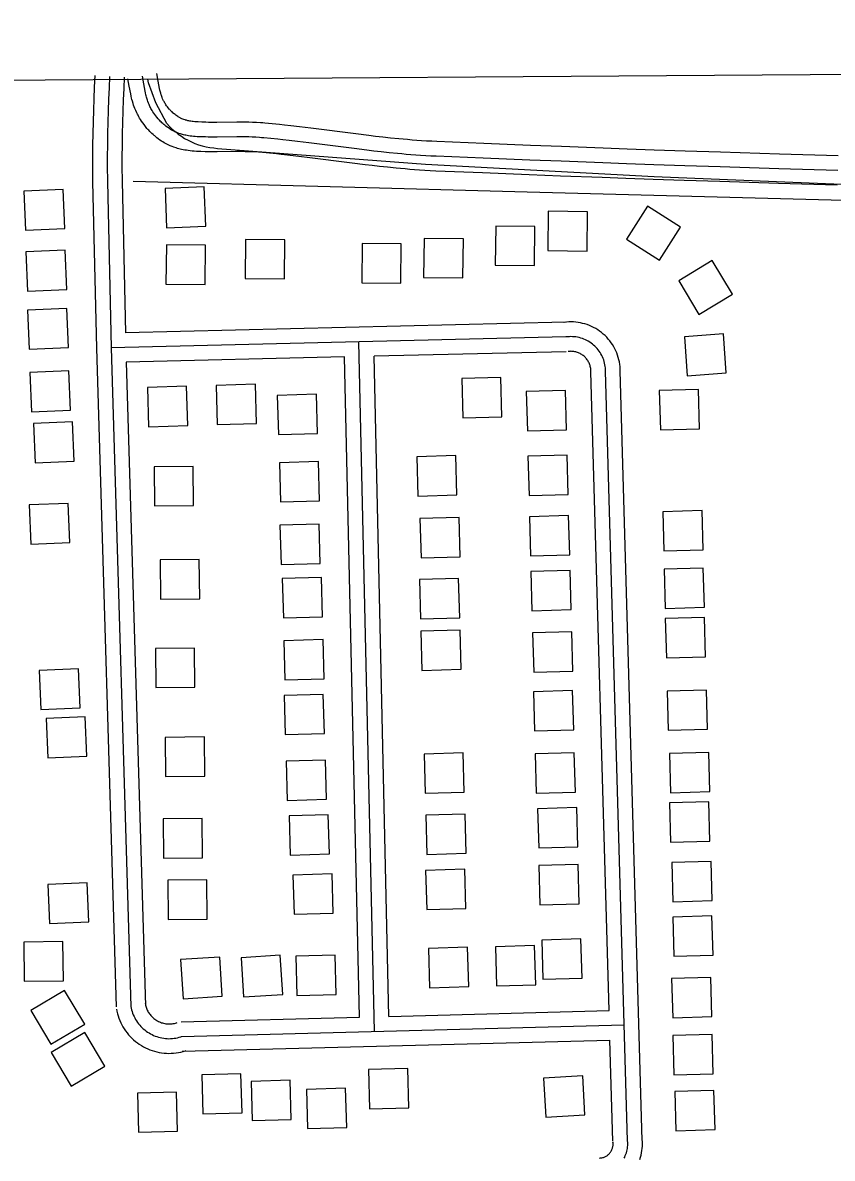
# Model space of a CAD drawing. Extents: x 3508733 to 3546731, y 546897 to 572481.
# Drawn here: x 3521050 to 3521876, y 569435 to 570594 of the extents above; entities that cross this region are included whole.
import ezdxf

# ---------------------------------------------------------------- set-up
doc = ezdxf.new("R2010")
doc.units = 0
for name, color, linetype in [('V-BLDG-OTLN', 7, 'Continuous'), ('V-DTCH-CNTR', 7, 'Continuous'), ('V-GRID-FRAM', 7, 'Continuous'), ('V-ROAD-CNTR', 7, 'Continuous'), ('V-TOPO-SHOR', 7, 'Continuous')]:
    doc.layers.add(name, color=color, linetype=linetype)

msp = doc.modelspace()

# ---------------------------------------------------------------- linework, layer by layer
at = {"layer": 'V-BLDG-OTLN'}
for points in [[(3521092.7, 570383.8), (3521091, 570423.8), (3521051, 570422.1), (3521052.7, 570382.1)], [(3521195.1, 570424.7), (3521196.7, 570384.7), (3521236.7, 570386.4), (3521235, 570426.4)], [(3521585.6, 570361.4), (3521625.6, 570360.9), (3521626.1, 570400.9), (3521586.1, 570401.4)], [(3521665.7, 570373), (3521699.4, 570351.5), (3521720.9, 570385.2), (3521687.2, 570406.7)], [(3521531.9, 570346.5), (3521571.9, 570346), (3521572.4, 570386), (3521532.4, 570386.4)], [(3521458.9, 570333.8), (3521498.9, 570333.4), (3521499.4, 570373.4), (3521459.4, 570373.8)], [(3521196, 570327.1), (3521236, 570326.7), (3521236.4, 570366.7), (3521196.4, 570367.1)], [(3521276.8, 570332.8), (3521316.8, 570332.4), (3521317.2, 570372.4), (3521277.2, 570372.8)], [(3521395.7, 570328.6), (3521435.7, 570328.1), (3521436.1, 570368.1), (3521396.1, 570368.6)], [(3521094.8, 570321.7), (3521093.1, 570361.6), (3521053.1, 570359.9), (3521054.8, 570320)], [(3521719.1, 570330.4), (3521739.8, 570296.2), (3521774, 570317), (3521753.2, 570351.2)], [(3521096.5, 570262.5), (3521094.8, 570302.4), (3521054.9, 570300.7), (3521056.6, 570260.8)], [(3521724.9, 570273.4), (3521727.8, 570233.5), (3521767.7, 570236.5), (3521764.8, 570276.4)], [(3521098.7, 570198.6), (3521097, 570238.6), (3521057, 570236.9), (3521058.7, 570197)], [(3521217, 570222.9), (3521177.1, 570221.7), (3521178.2, 570181.7), (3521218.2, 570182.9)], [(3521287.2, 570225), (3521247.2, 570223.8), (3521248.4, 570183.8), (3521288.4, 570185)], [(3521537.6, 570231.9), (3521497.7, 570230.7), (3521498.8, 570190.7), (3521538.8, 570191.9)], [(3521350.7, 570174.8), (3521349.6, 570214.8), (3521309.6, 570213.6), (3521310.7, 570173.7)], [(3521604.7, 570178.6), (3521603.6, 570218.6), (3521563.6, 570217.5), (3521564.7, 570177.5)], [(3521740.4, 570179.6), (3521739.3, 570219.6), (3521699.3, 570218.5), (3521700.4, 570178.5)], [(3521102.4, 570146.5), (3521100.7, 570186.5), (3521060.7, 570184.8), (3521062.4, 570144.8)], [(3521352.7, 570106.1), (3521351.6, 570146.1), (3521311.7, 570145), (3521312.8, 570105)], [(3521451.8, 570151), (3521453, 570111), (3521492.9, 570112.2), (3521491.8, 570152.2)], [(3521606.4, 570112.6), (3521605.3, 570152.6), (3521565.3, 570151.5), (3521566.4, 570111.5)], [(3521183.8, 570140.9), (3521184.2, 570100.9), (3521224.2, 570101.2), (3521223.8, 570141.2)], [(3521098, 570063.6), (3521096.3, 570103.5), (3521056.4, 570101.9), (3521058.1, 570061.9)], [(3521744.1, 570056.1), (3521742.9, 570096.1), (3521703, 570095), (3521704.1, 570055)], [(3521455.1, 570087.9), (3521456.3, 570047.9), (3521496.3, 570049.1), (3521495.1, 570089.1)], [(3521608, 570051), (3521606.8, 570091), (3521566.9, 570089.8), (3521568, 570049.9)], [(3521353.4, 570042.2), (3521352.3, 570082.2), (3521312.3, 570081.1), (3521313.4, 570041.1)], [(3521190, 570045.8), (3521190.4, 570005.8), (3521230.4, 570006.2), (3521230, 570046.2)], [(3521745.3, 569997.5), (3521744.2, 570037.5), (3521704.2, 570036.4), (3521705.3, 569996.4)], [(3521355.8, 569987.9), (3521354.6, 570027.9), (3521314.7, 570026.8), (3521315.8, 569986.8)], [(3521454.5, 570025.7), (3521455.7, 569985.7), (3521495.7, 569986.9), (3521494.5, 570026.9)], [(3521609.4, 569995.2), (3521608.3, 570035.1), (3521568.3, 570034), (3521569.4, 569994)], [(3521746.4, 569947.1), (3521745.3, 569987.1), (3521705.4, 569986), (3521706.5, 569946)], [(3521456.1, 569973.1), (3521457.2, 569933.1), (3521497.2, 569934.3), (3521496, 569974.3)], [(3521611.2, 569932.5), (3521610.1, 569972.5), (3521570.1, 569971.4), (3521571.2, 569931.4)], [(3521357.4, 569924.5), (3521356.3, 569964.5), (3521316.3, 569963.4), (3521317.4, 569923.4)], [(3521185.2, 569955.6), (3521185.6, 569915.6), (3521225.6, 569915.9), (3521225.2, 569955.9)], [(3521108.4, 569894.8), (3521106.7, 569934.8), (3521066.7, 569933.1), (3521068.4, 569893.1)], [(3521612, 569872.6), (3521610.9, 569912.6), (3521570.9, 569911.4), (3521572, 569871.5)], [(3521748.5, 569873.1), (3521747.4, 569913.1), (3521707.4, 569912), (3521708.5, 569872)], [(3521357.6, 569868.7), (3521356.5, 569908.7), (3521316.5, 569907.6), (3521317.6, 569867.6)], [(3521115.4, 569845.7), (3521113.7, 569885.7), (3521073.8, 569884), (3521075.5, 569844)], [(3521195.2, 569864.8), (3521195.5, 569824.8), (3521235.5, 569825.2), (3521235.2, 569865.2)], [(3521359.8, 569801.7), (3521358.7, 569841.7), (3521318.7, 569840.6), (3521319.8, 569800.6)], [(3521459.3, 569847.8), (3521460.5, 569807.8), (3521500.4, 569809), (3521499.3, 569849)], [(3521613.7, 569809), (3521612.5, 569849), (3521572.6, 569847.9), (3521573.7, 569807.9)], [(3521750.8, 569809.5), (3521749.7, 569849.5), (3521709.8, 569848.3), (3521710.9, 569808.4)], [(3521750.9, 569759), (3521749.8, 569799), (3521709.8, 569797.9), (3521710.9, 569757.9)], [(3521362.7, 569745.9), (3521361.6, 569785.9), (3521321.6, 569784.8), (3521322.7, 569744.8)], [(3521461.1, 569785.5), (3521462.3, 569745.5), (3521502.3, 569746.7), (3521501.1, 569786.6)], [(3521616.3, 569753.2), (3521615.2, 569793.2), (3521575.2, 569792.1), (3521576.3, 569752.1)], [(3521193, 569781.7), (3521193.4, 569741.7), (3521233.4, 569742), (3521233, 569782)], [(3521753.2, 569698.3), (3521752.1, 569738.3), (3521712.1, 569737.2), (3521713.2, 569697.2)], [(3521366.6, 569685.6), (3521365.5, 569725.6), (3521325.5, 569724.4), (3521326.7, 569684.5)], [(3521460.8, 569729.1), (3521462, 569689.1), (3521502, 569690.3), (3521500.8, 569730.3)], [(3521617.5, 569695.2), (3521616.4, 569735.2), (3521576.4, 569734.1), (3521577.5, 569694.1)], [(3521117.2, 569676.6), (3521115.5, 569716.6), (3521075.5, 569714.9), (3521077.2, 569674.9)], [(3521197.8, 569719.1), (3521198.1, 569679.1), (3521238.1, 569679.5), (3521237.8, 569719.5)], [(3521754.1, 569642.7), (3521753, 569682.7), (3521713, 569681.6), (3521714.1, 569641.6)], [(3521050.9, 569656), (3521051.4, 569616), (3521091.4, 569616.5), (3521090.9, 569656.5)], [(3521620.5, 569619.2), (3521619.4, 569659.2), (3521579.4, 569658.1), (3521580.5, 569618.1)], [(3521463.7, 569649.5), (3521464.9, 569609.5), (3521504.9, 569610.7), (3521503.7, 569650.7)], [(3521532.1, 569651.3), (3521533.3, 569611.3), (3521573.3, 569612.5), (3521572.1, 569652.5)], [(3521210.9, 569638.1), (3521213.6, 569598.2), (3521253.5, 569600.9), (3521250.8, 569640.8)], [(3521272.6, 569640), (3521275.2, 569600.1), (3521315.1, 569602.7), (3521312.5, 569642.6)], [(3521369.6, 569602.6), (3521368.5, 569642.6), (3521328.5, 569641.5), (3521329.6, 569601.5)], [(3521753, 569580), (3521751.9, 569620), (3521711.9, 569618.9), (3521713.1, 569578.9)], [(3521058.2, 569586.2), (3521078.7, 569551.8), (3521113.1, 569572.4), (3521092.5, 569606.7)], [(3521078.9, 569543.3), (3521099.4, 569509), (3521133.8, 569529.5), (3521113.2, 569563.8)], [(3521754.2, 569521.8), (3521753.1, 569561.8), (3521713.1, 569560.6), (3521714.2, 569520.7)], [(3521272.5, 569521.8), (3521232.5, 569520.7), (3521233.7, 569480.7), (3521273.7, 569481.9)], [(3521442.6, 569527.1), (3521402.6, 569525.9), (3521403.8, 569486), (3521443.8, 569487.1)], [(3521623.5, 569479.7), (3521621.2, 569519.6), (3521581.3, 569517.3), (3521583.6, 569477.4)], [(3521322.8, 569515.1), (3521282.8, 569513.9), (3521284, 569473.9), (3521323.9, 569475.1)], [(3521379.3, 569507), (3521339.4, 569505.8), (3521340.5, 569465.9), (3521380.5, 569467)], [(3521756.2, 569464.7), (3521755.1, 569504.7), (3521715.1, 569503.6), (3521716.2, 569463.6)], [(3521206.8, 569503.1), (3521166.8, 569502), (3521168, 569462), (3521207.9, 569463.2)]]:
    msp.add_lwpolyline(points, close=True, dxfattribs=at)
at = {"layer": 'V-DTCH-CNTR'}
for points in [[(3521197, 570490.9), (3521185.6, 570512.1), (3521178.1, 570532.5), (3521177.6, 570536.1)], [(3521197, 570490.9), (3521199.6, 570488), (3521202.4, 570485.3), (3521205.4, 570482.7), (3521208.5, 570480.2), (3521211.7, 570477.9), (3521215, 570475.8), (3521218.5, 570473.9), (3521222, 570472.2), (3521225.6, 570470.7), (3521229.3, 570469.3), (3521233.1, 570468.2), (3521236.9, 570467.2), (3521240.8, 570466.5), (3521244.7, 570466), (3521248.6, 570465.6)], [(3521248.6, 570465.6), (3521460.9, 570449.4), (3521694, 570436.8), (3521902.2, 570428.4), (3522107.5, 570421), (3522328.7, 570416.3), (3522601.6, 570411.2), (3522708.1, 570405.8)]]:
    msp.add_lwpolyline(points, dxfattribs=at)
at = {"layer": 'V-GRID-FRAM'}
msp.add_lwpolyline([(3512800, 570478.9), (3544431.3, 570695.1), (3544563.5, 552512.4), (3512916.4, 552296.1), (3512800, 570478.9)], dxfattribs=at)
at = {"layer": 'V-ROAD-CNTR'}
for points in [[(3521123.5, 570539.8), (3521122.9, 570528), (3521122.4, 570516.2), (3521122, 570504.4), (3521121.6, 570492.6), (3521121.4, 570480.8), (3521121.2, 570469), (3521121.1, 570457.2), (3521121.1, 570445.4), (3521121.2, 570433.6), (3521121.2, 570431.7)], [(3521138.4, 570539), (3521137.9, 570527.4), (3521137.4, 570515.7), (3521137, 570504), (3521136.6, 570492.3), (3521136.4, 570480.6), (3521136.2, 570468.9), (3521136.1, 570457.2), (3521136.1, 570445.5), (3521136.2, 570433.8), (3521136.2, 570431.8)], [(3521153.4, 570538.3), (3521152.9, 570526.7), (3521152.4, 570515.1), (3521152, 570503.5), (3521151.6, 570491.9), (3521151.4, 570480.3), (3521151.2, 570468.7), (3521151.1, 570457.1), (3521151.1, 570445.5), (3521151.2, 570433.9), (3521151.2, 570432)], [(3521183.9, 570478.8), (3521182.8, 570479.8), (3521181.6, 570480.8), (3521180.5, 570481.9), (3521179.5, 570482.9), (3521178.5, 570484), (3521177.6, 570485), (3521176.6, 570486), (3521175, 570487.9), (3521173.6, 570489.8), (3521172.3, 570491.6), (3521171.1, 570493.3), (3521170, 570494.9), (3521169.1, 570496.5), (3521168.2, 570497.9), (3521167.5, 570499.3), (3521166.8, 570500.6), (3521166.2, 570501.9), (3521165.1, 570504.2), (3521164.3, 570506.2), (3521163.6, 570508.1), (3521163, 570509.7), (3521162.5, 570511.2), (3521161.8, 570513.6), (3521161.2, 570515.4), (3521160.9, 570516.9), (3521160.4, 570519), (3521160, 570521.1), (3521158.6, 570528.9), (3521157.2, 570536.6)], [(3521193.9, 570490), (3521192.9, 570490.9), (3521191.9, 570491.8), (3521191, 570492.6), (3521190.2, 570493.4), (3521189.4, 570494.3), (3521188.7, 570495.1), (3521188, 570495.8), (3521186.7, 570497.4), (3521185.5, 570498.9), (3521184.5, 570500.3), (3521183.6, 570501.6), (3521182.7, 570502.9), (3521182, 570504.1), (3521181.3, 570505.3), (3521180.7, 570506.4), (3521180.2, 570507.4), (3521179.7, 570508.4), (3521178.9, 570510.2), (3521178.2, 570511.8), (3521177.6, 570513.3), (3521177.2, 570514.6), (3521176.8, 570515.7), (3521176.2, 570517.7), (3521175.8, 570519.2), (3521175.5, 570520.3), (3521175.1, 570522.1), (3521174.8, 570523.8), (3521173.4, 570531.5), (3521172, 570539.3)], [(3521203.8, 570501.3), (3521202.9, 570502), (3521202.2, 570502.7), (3521201.6, 570503.3), (3521200.9, 570503.9), (3521200.3, 570504.5), (3521199.8, 570505.1), (3521199.3, 570505.7), (3521198.3, 570506.9), (3521197.5, 570508), (3521196.7, 570509), (3521196, 570510), (3521195.4, 570510.9), (3521194.9, 570511.8), (3521194.4, 570512.6), (3521194, 570513.4), (3521193.6, 570514.2), (3521193.3, 570514.8), (3521192.6, 570516.2), (3521192.1, 570517.4), (3521191.7, 570518.5), (3521191.3, 570519.5), (3521191.1, 570520.2), (3521190.6, 570521.8), (3521190.3, 570523), (3521190.1, 570523.8), (3521189.8, 570525.1), (3521189.5, 570526.5), (3521188.2, 570534.2), (3521186.8, 570541.9)], [(3521881.8, 570458), (3521821.9, 570459.8), (3521761.9, 570461.7), (3521725.7, 570462.8), (3521694.1, 570463.9), (3521666.4, 570464.9), (3521642.2, 570465.8), (3521599.7, 570467.4), (3521567.9, 570468.6), (3521520.2, 570470.5), (3521472.5, 570472.5), (3521467.1, 570472.8), (3521461.9, 570473.1), (3521456.8, 570473.4), (3521451.9, 570473.7), (3521447.1, 570474.1), (3521442.5, 570474.5), (3521438, 570474.9), (3521433.7, 570475.3), (3521425.2, 570476.1), (3521417.3, 570477), (3521409.9, 570477.8), (3521402.9, 570478.6), (3521389.8, 570480.3), (3521343.7, 570486.2), (3521332.1, 570487.6), (3521323.3, 570488.6), (3521316.8, 570489.3), (3521311.8, 570489.9), (3521304.4, 570490.6), (3521297, 570491.3), (3521294.7, 570491.5), (3521292.5, 570491.7), (3521288.3, 570491.9), (3521284.4, 570492.1), (3521280.7, 570492.2), (3521277.3, 570492.2), (3521274.1, 570492.3), (3521268.2, 570492.3), (3521248, 570492.1), (3521243.1, 570492.1), (3521239.4, 570492.1), (3521236.8, 570492.2), (3521232.7, 570492.3), (3521228.7, 570492.5), (3521227, 570492.6), (3521225.4, 570492.7), (3521223.9, 570492.9), (3521222.6, 570493), (3521221.4, 570493.2), (3521220.3, 570493.4), (3521219.3, 570493.6), (3521218.4, 570493.8), (3521217.6, 570494), (3521216.8, 570494.2), (3521216.1, 570494.4), (3521215.5, 570494.6), (3521214.2, 570495), (3521213.2, 570495.4), (3521212.3, 570495.7), (3521211.5, 570496.1), (3521210.9, 570496.4), (3521210.4, 570496.7), (3521209.3, 570497.3), (3521208.5, 570497.7), (3521208, 570498.1), (3521207.1, 570498.7), (3521206.2, 570499.3), (3521205.3, 570500), (3521204.5, 570500.7), (3521203.5, 570501.5)], [(3521881.4, 570443), (3521821.4, 570444.8), (3521761.5, 570446.7), (3521725.2, 570447.8), (3521693.6, 570448.9), (3521665.8, 570449.9), (3521641.6, 570450.8), (3521599.2, 570452.4), (3521567.3, 570453.6), (3521519.6, 570455.5), (3521471.8, 570457.5), (3521466.3, 570457.8), (3521461, 570458.1), (3521455.8, 570458.4), (3521450.8, 570458.8), (3521445.9, 570459.1), (3521441.2, 570459.5), (3521436.6, 570459.9), (3521432.2, 570460.3), (3521423.7, 570461.2), (3521415.7, 570462.1), (3521408.2, 570462.9), (3521401.1, 570463.7), (3521387.9, 570465.4), (3521341.8, 570471.3), (3521330.3, 570472.7), (3521321.7, 570473.7), (3521315.2, 570474.4), (3521310.3, 570474.9), (3521303, 570475.7), (3521295.7, 570476.4), (3521293.6, 570476.5), (3521291.5, 570476.7), (3521287.6, 570476.9), (3521283.8, 570477.1), (3521280.4, 570477.2), (3521277.1, 570477.2), (3521274, 570477.3), (3521268.2, 570477.3), (3521248.1, 570477.1), (3521243, 570477.1), (3521239.2, 570477.1), (3521236.4, 570477.2), (3521232.1, 570477.3), (3521227.9, 570477.5), (3521225.9, 570477.6), (3521224, 570477.8), (3521222.3, 570478), (3521220.6, 570478.2), (3521219.1, 570478.4), (3521217.7, 570478.6), (3521216.4, 570478.9), (3521215.1, 570479.2), (3521214, 570479.4), (3521212.9, 570479.7), (3521211.9, 570480), (3521211, 570480.3), (3521209.2, 570480.9), (3521207.7, 570481.4), (3521206.4, 570482), (3521205.2, 570482.5), (3521204.2, 570483), (3521203.3, 570483.4), (3521201.8, 570484.3), (3521200.6, 570485), (3521199.8, 570485.5), (3521198.5, 570486.4), (3521197.2, 570487.3), (3521196, 570488.2), (3521194.9, 570489.1), (3521193.9, 570490)], [(3521880.9, 570428), (3521821, 570429.8), (3521761, 570431.7), (3521724.8, 570432.8), (3521693, 570433.9), (3521665.3, 570434.9), (3521641, 570435.8), (3521598.6, 570437.4), (3521566.7, 570438.6), (3521519, 570440.5), (3521471.2, 570442.5), (3521465.6, 570442.8), (3521460.1, 570443.1), (3521454.8, 570443.4), (3521449.7, 570443.8), (3521444.7, 570444.2), (3521439.9, 570444.6), (3521435.3, 570445), (3521430.8, 570445.4), (3521422.1, 570446.3), (3521414, 570447.1), (3521406.4, 570448), (3521399.3, 570448.8), (3521386.1, 570450.5), (3521340, 570456.4), (3521328.5, 570457.8), (3521320, 570458.8), (3521313.5, 570459.5), (3521308.7, 570460), (3521301.5, 570460.8), (3521294.4, 570461.4), (3521292.4, 570461.6), (3521290.5, 570461.7), (3521286.8, 570461.9), (3521283.3, 570462.1), (3521280, 570462.2), (3521276.9, 570462.2), (3521273.9, 570462.3), (3521268.3, 570462.3), (3521248.1, 570462.1), (3521242.9, 570462.1), (3521239, 570462.1), (3521236, 570462.2), (3521231.5, 570462.3), (3521227, 570462.5), (3521224.8, 570462.7), (3521222.6, 570462.9), (3521220.6, 570463.1), (3521218.6, 570463.3), (3521216.8, 570463.6), (3521215.1, 570463.9), (3521213.4, 570464.2), (3521211.9, 570464.5), (3521210.4, 570464.9), (3521209, 570465.2), (3521207.7, 570465.6), (3521206.4, 570466), (3521204.2, 570466.7), (3521202.2, 570467.5), (3521200.4, 570468.2), (3521198.9, 570468.9), (3521197.5, 570469.6), (3521196.3, 570470.2), (3521194.3, 570471.3), (3521192.7, 570472.2), (3521191.5, 570473), (3521189.9, 570474.1), (3521188.2, 570475.3), (3521186.7, 570476.4), (3521185.4, 570477.6), (3521184.2, 570478.6)], [(3521121.2, 570431.5), (3521125, 570261.7), (3521145.1, 569590)], [(3521136.2, 570431.8), (3521140, 570262.1), (3521160.1, 569590.4)], [(3521151.2, 570432.1), (3521154.7, 570277.5)], [(3521603.7, 570288.2), (3521154.7, 570277.5)], [(3521659.5, 570238.5), (3521659.4, 570240.6), (3521659.3, 570243), (3521659, 570245.3), (3521658.6, 570247.7), (3521658.1, 570250), (3521657.5, 570252.3), (3521656.7, 570254.6), (3521655.9, 570256.9), (3521655, 570259.1), (3521653.9, 570261.2), (3521652.8, 570263.3), (3521651.6, 570265.4), (3521650.2, 570267.4), (3521648.8, 570269.3), (3521647.3, 570271.1), (3521645.7, 570272.9), (3521644, 570274.6), (3521642.2, 570276.2), (3521640.4, 570277.8), (3521638.4, 570279.2), (3521636.5, 570280.5), (3521634.4, 570281.8), (3521632.3, 570282.9), (3521630.2, 570284), (3521628, 570284.9), (3521625.7, 570285.8), (3521623.4, 570286.5), (3521621.1, 570287.1), (3521618.8, 570287.6), (3521616.4, 570288), (3521614.1, 570288.3), (3521611.7, 570288.5), (3521609.3, 570288.6), (3521606.9, 570288.5), (3521604.5, 570288.4), (3521602.3, 570288.1), (3521602, 570288)], [(3521604.1, 570273.2), (3521140, 570262.1)], [(3521644.5, 570238.2), (3521644.4, 570239.9), (3521644.3, 570241.6), (3521644.1, 570243.2), (3521643.9, 570244.9), (3521643.5, 570246.5), (3521643.1, 570248.2), (3521642.6, 570249.8), (3521642, 570251.3), (3521641.3, 570252.9), (3521640.6, 570254.4), (3521639.8, 570255.9), (3521638.9, 570257.3), (3521638, 570258.7), (3521637, 570260), (3521635.9, 570261.3), (3521634.8, 570262.6), (3521633.6, 570263.8), (3521632.3, 570264.9), (3521631.1, 570266), (3521629.7, 570267), (3521628.3, 570267.9), (3521626.9, 570268.8), (3521625.4, 570269.6), (3521623.9, 570270.4), (3521622.4, 570271), (3521620.8, 570271.6), (3521619.2, 570272.1), (3521617.6, 570272.6), (3521615.9, 570272.9), (3521614.3, 570273.2), (3521612.6, 570273.4), (3521610.9, 570273.5), (3521609.2, 570273.6), (3521607.6, 570273.5), (3521605.9, 570273.4), (3521604.2, 570273.2), (3521604.1, 570273.2)], [(3521408.6, 569564.8), (3521392.9, 570268.2)], [(3521604.4, 570258.2), (3521408.3, 570253.5)], [(3521629.5, 570237.9), (3521629.4, 570239.2), (3521629.4, 570240.2), (3521629.3, 570241.1), (3521629.1, 570242.1), (3521628.9, 570243), (3521628.7, 570244), (3521628.4, 570244.9), (3521628, 570245.8), (3521627.7, 570246.7), (3521627.2, 570247.5), (3521626.8, 570248.4), (3521626.3, 570249.2), (3521625.7, 570250), (3521625.2, 570250.8), (3521624.5, 570251.5), (3521623.9, 570252.2), (3521623.2, 570252.9), (3521622.5, 570253.6), (3521621.8, 570254.2), (3521621, 570254.8), (3521620.2, 570255.3), (3521619.4, 570255.8), (3521618.5, 570256.3), (3521617.6, 570256.7), (3521616.8, 570257.1), (3521615.9, 570257.4), (3521614.9, 570257.7), (3521614, 570258), (3521613.1, 570258.2), (3521612.1, 570258.4), (3521611.2, 570258.5), (3521610.2, 570258.5), (3521609.2, 570258.6), (3521608.3, 570258.5), (3521607.3, 570258.5), (3521606.2, 570258.3), (3521606.2, 570258.3)], [(3521378.3, 570252.8), (3521155.5, 570247.5)], [(3521155.5, 570247.5), (3521175.1, 569590.9)], [(3521393.3, 569579.4), (3521378.3, 570252.8)], [(3521423.3, 569580.2), (3521408.3, 570253.5)], [(3521648.2, 569586.1), (3521629.5, 570237.8)], [(3521667, 569453.4), (3521644.5, 570238.2)], [(3521682, 569453.8), (3521659.5, 570238.6)], [(3521145.4, 569587.5), (3521145.8, 569585.4), (3521146.4, 569583), (3521147.1, 569580.7), (3521147.9, 569578.3), (3521148.8, 569576.1), (3521149.8, 569573.8), (3521150.9, 569571.6), (3521152.1, 569569.5), (3521153.4, 569567.4), (3521154.8, 569565.4), (3521156.3, 569563.4), (3521157.8, 569561.5), (3521159.5, 569559.7), (3521161.2, 569557.9), (3521163, 569556.3), (3521164.9, 569554.7), (3521166.8, 569553.2), (3521168.8, 569551.8), (3521170.9, 569550.5), (3521173, 569549.2), (3521175.2, 569548.1), (3521177.4, 569547.1), (3521179.7, 569546.1), (3521182, 569545.3), (3521184.4, 569544.6), (3521186.8, 569544), (3521189.2, 569543.5), (3521191.6, 569543.1), (3521194, 569542.8), (3521196.5, 569542.6), (3521198.9, 569542.5), (3521201.4, 569542.6), (3521203.8, 569542.7), (3521206.3, 569543), (3521208.7, 569543.3), (3521211.1, 569543.8), (3521213.5, 569544.4), (3521215.8, 569545.1), (3521216.7, 569545.4)], [(3521160.1, 569590.4), (3521160.5, 569588.7), (3521160.9, 569586.9), (3521161.4, 569585.2), (3521162, 569583.5), (3521162.6, 569581.9), (3521163.4, 569580.2), (3521164.2, 569578.7), (3521165, 569577.1), (3521166, 569575.6), (3521167, 569574.1), (3521168, 569572.7), (3521169.2, 569571.3), (3521170.4, 569570), (3521171.6, 569568.7), (3521172.9, 569567.5), (3521174.3, 569566.4), (3521175.7, 569565.3), (3521177.2, 569564.2), (3521178.7, 569563.3), (3521180.2, 569562.4), (3521181.8, 569561.6), (3521183.4, 569560.8), (3521185.1, 569560.2), (3521186.8, 569559.6), (3521188.5, 569559), (3521190.2, 569558.6), (3521191.9, 569558.2), (3521193.7, 569557.9), (3521195.5, 569557.7), (3521197.2, 569557.6), (3521199, 569557.5), (3521200.8, 569557.6), (3521202.6, 569557.7), (3521204.4, 569557.9), (3521206.1, 569558.1), (3521207.9, 569558.5), (3521209.6, 569558.9), (3521211.3, 569559.4), (3521212, 569559.6)], [(3521174.8, 569593.3), (3521175.1, 569591.9), (3521175.4, 569590.8), (3521175.7, 569589.8), (3521176.1, 569588.7), (3521176.5, 569587.7), (3521176.9, 569586.7), (3521177.4, 569585.7), (3521178, 569584.7), (3521178.5, 569583.8), (3521179.2, 569582.9), (3521179.8, 569582), (3521180.5, 569581.1), (3521181.3, 569580.3), (3521182.1, 569579.5), (3521182.9, 569578.7), (3521183.7, 569578), (3521184.6, 569577.4), (3521185.5, 569576.7), (3521186.4, 569576.1), (3521187.4, 569575.6), (3521188.4, 569575.1), (3521189.4, 569574.6), (3521190.4, 569574.2), (3521191.5, 569573.8), (3521192.5, 569573.5), (3521193.6, 569573.2), (3521194.7, 569573), (3521195.8, 569572.8), (3521196.9, 569572.7), (3521198, 569572.6), (3521199.1, 569572.5), (3521200.2, 569572.6), (3521201.3, 569572.6), (3521202.4, 569572.7), (3521203.5, 569572.9), (3521204.6, 569573.1), (3521205.7, 569573.4), (3521206.9, 569573.7), (3521207.4, 569573.9)], [(3521423.3, 569580.2), (3521648.2, 569586.1)], [(3521211.6, 569574.6), (3521393.3, 569579.4)], [(3521212, 569559.6), (3521663.6, 569571.5)], [(3521212.4, 569544.6), (3521649, 569556.1)], [(3521652, 569452.9), (3521649, 569556.1)], [(3521638.2, 569435.7), (3521639.3, 569435.8), (3521640.1, 569435.9), (3521640.8, 569436), (3521641.6, 569436.2), (3521642.3, 569436.4), (3521643, 569436.7), (3521643.7, 569437), (3521644.4, 569437.3), (3521645, 569437.7), (3521645.7, 569438.1), (3521646.3, 569438.5), (3521646.9, 569438.9), (3521647.4, 569439.4), (3521648, 569440), (3521648.5, 569440.5), (3521649, 569441.1), (3521649.4, 569441.7), (3521649.8, 569442.3), (3521650.2, 569442.9), (3521650.6, 569443.6), (3521650.9, 569444.3), (3521651.2, 569445), (3521651.4, 569445.7), (3521651.7, 569446.4), (3521651.8, 569447.1), (3521652, 569447.9), (3521652.1, 569448.6), (3521652.1, 569449.4), (3521652.1, 569450.1), (3521652.1, 569450.9), (3521652, 569451.8), (3521652.1, 569451.7)], [(3521663.3, 569435.5), (3521664, 569436.8), (3521664.6, 569438.2), (3521665.2, 569439.7), (3521665.7, 569441.1), (3521666.2, 569442.6), (3521666.5, 569444.1), (3521666.8, 569445.6), (3521667, 569447.1), (3521667.1, 569448.6), (3521667.1, 569450.2), (3521667.1, 569451.7), (3521667, 569453.2), (3521667, 569453.4)], [(3521679.3, 569434.3), (3521680, 569436.5), (3521680.7, 569438.7), (3521681.2, 569441), (3521681.6, 569443.3), (3521681.9, 569445.6), (3521682.1, 569447.9), (3521682.1, 569450.2), (3521682.1, 569452.5), (3521681.9, 569454.7), (3521681.9, 569455)]]:
    msp.add_lwpolyline(points, dxfattribs=at)
at = {"layer": 'V-TOPO-SHOR'}
msp.add_lwpolyline([(3522275.5, 570402.3), (3521564.6, 570420.9), (3521162.6, 570431.7)], dxfattribs=at)

doc.saveas('drawing.dxf')
